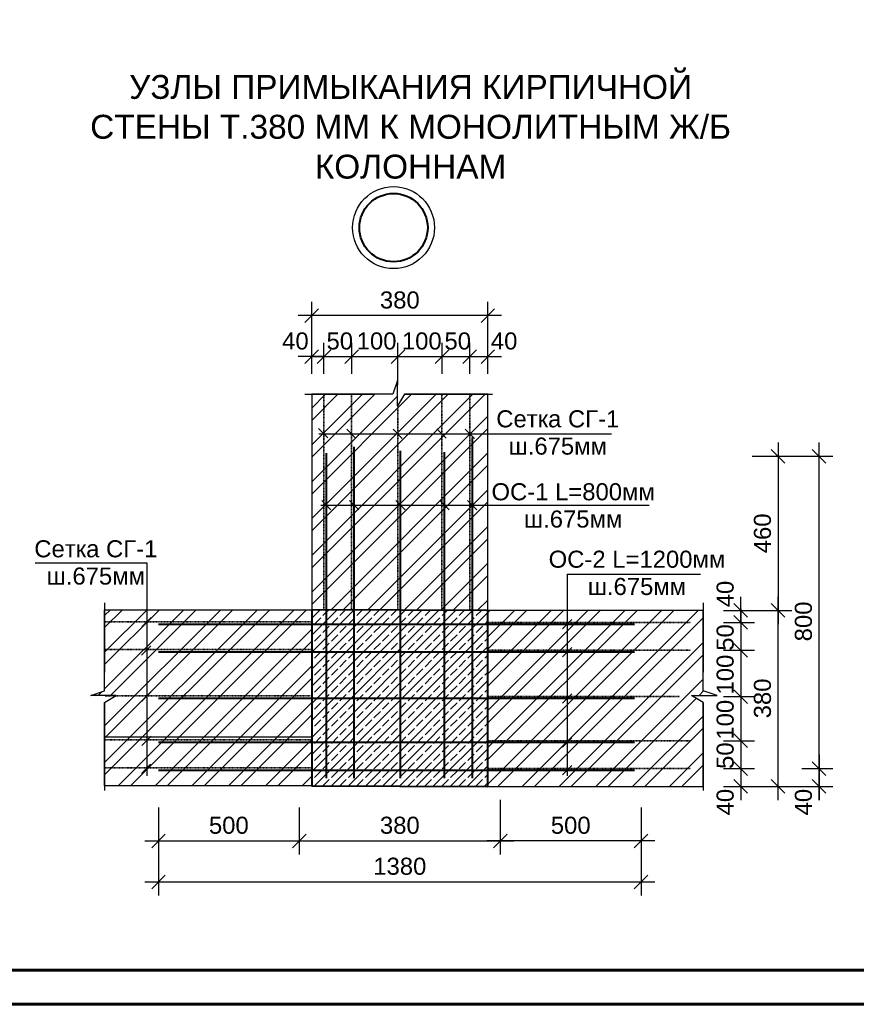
# Model space of a CAD drawing. Header units: millimetres. Extents: x 2063114 to 14983986, y -126020516 to 213791.
# Tile 461 of 656: x 2334317 to 2346570, y -781001 to -766589. Entities that reach past the tile are written whole.
import ezdxf

# ---------------------------------------------------------------- set-up
doc = ezdxf.new("R2010")
doc.units = ezdxf.units.MM
doc.linetypes.add('ACAD_ISO03W100', pattern=[30, 12, -18])
doc.layers.get('Defpoints').update_dxf_attribs({"color": 6, "lineweight": 35})
doc.layers.add('_print', color=6, linetype='Continuous', lineweight=60, plot=False)
doc.layers.add('PDF _wall-380', color=7, linetype='Continuous', true_color=0xb88a5c)
doc.layers.add('Размеры', color=28, linetype='Continuous')
doc.layers.add('Сплошная толстая', color=7, linetype='Continuous', lineweight=40)
doc.styles.get("Standard").update_dxf_attribs({"font": 'arial.ttf'})
doc.dimstyles.new('STANDARD$0', dxfattribs={"dimtxt": 250, "dimasz": 200, "dimexe": 200, "dimexo": 300, "dimgap": 100, "dimtad": 1, "dimdec": 0, "dimzin": 1, "dimdsep": 46, "dimtxsty": 'Standard', "dimblk1": 'OBLIQUE', "dimblk2": 'OBLIQUE', "dimsah": 1, "dimcen": 2.5, "dimdle": 200, "dimadec": 0, "dimazin": 0, "dimtfac": 1, "dimtdec": 0, "dimtmove": 0, "dimatfit": 3, "dimldrblk": 'OBLIQUE', "dimfxl": 600, "dimfxlon": 1, "dimtolj": 1, "dimtzin": 1, "dimarcsym": 0})
pattern_1 = [(45, (-115407.74, -1087180.44), (-269.407684, 269.407684), []), (45, (-115228.14, -1087180.44), (-269.407684, 269.407684), [])]

# ---------------------------------------------------------------- blocks, each defined once
blk = doc.blocks.new('*U1590')
at = {"color": 0, "ltscale": 25}
blk.add_lwpolyline([(-59400, 42000), (0, 42000), (0, 0), (-59400, 0)], close=True, dxfattribs=at)
at = {"color": 0, "lineweight": 60, "ltscale": 25}
blk.add_lwpolyline([(-57400, 41500), (-500, 41500), (-500, 500), (-57400, 500)], close=True, dxfattribs=at)
blk = doc.blocks.new('_Oblique')
at = {"color": 0, "linetype": 'ByBlock', "lineweight": -2}
blk.add_line((-0.5, -0.5), (0.5, 0.5), dxfattribs=at)
blk = doc.blocks.new('*D2636')
at = {"layer": 'Defpoints', "color": 0, "lineweight": 30, "ltscale": 150, "transparency": 16777216}
for p in [(2344326, -775412), (2344326, -775819), (2344877, -775819)]:
    blk.add_point(p, dxfattribs=at)
at = {"layer": 'Размеры', "color": 0, "lineweight": -2, "ltscale": 150, "transparency": 16777216}
for p, q in [((2344877, -775212), (2344877, -776019)), ((2344626, -775412), (2345077, -775412)), ((2344626, -775819), (2345077, -775819))]:
    blk.add_line(p, q, dxfattribs=at)
at = {"layer": 'Размеры', "color": 0, "lineweight": -2, "ltscale": 150, "transparency": 16777216, "xscale": 200, "yscale": 200, "zscale": 200}
for p, rotation in [((2344877, -775412), 90), ((2344877, -775819), 270)]:
    blk.add_blockref('_Oblique', p, dxfattribs=dict(at, rotation=rotation))
at = {"layer": 'Размеры', "color": 0, "ltscale": 150, "transparency": 16777216, "insert": (2344650, -775632), "char_height": 250, "attachment_point": 5, "rotation": 90}
blk.add_mtext('\\A1;50', dxfattribs=at)
blk = doc.blocks.new('*D2637')
at = {"layer": 'Defpoints', "color": 0, "lineweight": 30, "ltscale": 150, "transparency": 16777216}
for p in [(2344326, -775819), (2344326, -776498), (2344877, -776498)]:
    blk.add_point(p, dxfattribs=at)
at = {"layer": 'Размеры', "color": 0, "lineweight": -2, "ltscale": 150, "transparency": 16777216}
for p, q in [((2344877, -775619), (2344877, -776698)), ((2344626, -775819), (2345077, -775819)), ((2344626, -776498), (2345077, -776498))]:
    blk.add_line(p, q, dxfattribs=at)
at = {"layer": 'Размеры', "color": 0, "lineweight": -2, "ltscale": 150, "transparency": 16777216, "xscale": 200, "yscale": 200, "zscale": 200}
for p, rotation in [((2344877, -775819), 90), ((2344877, -776498), 270)]:
    blk.add_blockref('_Oblique', p, dxfattribs=dict(at, rotation=rotation))
at = {"layer": 'Размеры', "color": 0, "ltscale": 150, "transparency": 16777216, "insert": (2344650, -776175), "char_height": 250, "attachment_point": 5, "rotation": 90}
blk.add_mtext('\\A1;100', dxfattribs=at)
blk = doc.blocks.new('*D2638')
at = {"layer": 'Defpoints', "color": 0, "lineweight": 30, "ltscale": 150, "transparency": 16777216}
for p in [(2344326, -776498), (2344326, -777143), (2344877, -777143)]:
    blk.add_point(p, dxfattribs=at)
at = {"layer": 'Размеры', "color": 0, "lineweight": -2, "ltscale": 150, "transparency": 16777216}
for p, q in [((2344877, -776298), (2344877, -777343)), ((2344626, -776498), (2345077, -776498)), ((2344626, -777143), (2345077, -777143))]:
    blk.add_line(p, q, dxfattribs=at)
at = {"layer": 'Размеры', "color": 0, "lineweight": -2, "ltscale": 150, "transparency": 16777216, "xscale": 200, "yscale": 200, "zscale": 200}
for p, rotation in [((2344877, -776498), 90), ((2344877, -777143), 270)]:
    blk.add_blockref('_Oblique', p, dxfattribs=dict(at, rotation=rotation))
at = {"layer": 'Размеры', "color": 0, "ltscale": 150, "transparency": 16777216, "insert": (2344650, -776836), "char_height": 250, "attachment_point": 5, "rotation": 90}
blk.add_mtext('\\A1;100', dxfattribs=at)
blk = doc.blocks.new('*D2639')
at = {"layer": 'Defpoints', "color": 0, "lineweight": 30, "ltscale": 150, "transparency": 16777216}
for p in [(2344326, -777143), (2344326, -777550), (2344877, -777550)]:
    blk.add_point(p, dxfattribs=at)
at = {"layer": 'Размеры', "color": 0, "lineweight": -2, "ltscale": 150, "transparency": 16777216}
for p, q in [((2344877, -776943), (2344877, -777750)), ((2344626, -777143), (2345077, -777143)), ((2344626, -777550), (2345077, -777550))]:
    blk.add_line(p, q, dxfattribs=at)
at = {"layer": 'Размеры', "color": 0, "lineweight": -2, "ltscale": 150, "transparency": 16777216, "xscale": 200, "yscale": 200, "zscale": 200}
for p, rotation in [((2344877, -777143), 90), ((2344877, -777550), 270)]:
    blk.add_blockref('_Oblique', p, dxfattribs=dict(at, rotation=rotation))
at = {"layer": 'Размеры', "color": 0, "ltscale": 150, "transparency": 16777216, "insert": (2344650, -777362), "char_height": 250, "attachment_point": 5, "rotation": 90}
blk.add_mtext('\\A1;50', dxfattribs=at)
blk = doc.blocks.new('*D2640')
at = {"layer": 'Defpoints', "color": 0, "lineweight": 30, "ltscale": 150, "transparency": 16777216}
for p in [(2344326, -775235), (2344877, -775235), (2344326, -775412)]:
    blk.add_point(p, dxfattribs=at)
at = {"layer": 'Размеры', "color": 0, "lineweight": -2, "ltscale": 150, "transparency": 16777216}
for p, q in [((2344877, -775235), (2344877, -775035)), ((2344626, -775235), (2345077, -775235)), ((2344877, -775412), (2344877, -775235)), ((2344626, -775412), (2345077, -775412)), ((2344877, -775412), (2344877, -775612))]:
    blk.add_line(p, q, dxfattribs=at)
at = {"layer": 'Размеры', "color": 0, "lineweight": -2, "ltscale": 150, "transparency": 16777216, "xscale": 200, "yscale": 200, "zscale": 200}
for p, rotation in [((2344877, -775235), 270), ((2344877, -775412), 90)]:
    blk.add_blockref('_Oblique', p, dxfattribs=dict(at, rotation=rotation))
at = {"layer": 'Размеры', "color": 0, "ltscale": 150, "transparency": 16777216, "insert": (2344650, -774996), "char_height": 250, "attachment_point": 5, "rotation": 90}
blk.add_mtext('\\A1;40', dxfattribs=at)
blk = doc.blocks.new('*D2641')
at = {"layer": 'Defpoints', "color": 0, "lineweight": 30, "ltscale": 150, "transparency": 16777216}
for p in [(2344326, -777550), (2344326, -777813), (2344877, -777813)]:
    blk.add_point(p, dxfattribs=at)
at = {"layer": 'Размеры', "color": 0, "lineweight": -2, "ltscale": 150, "transparency": 16777216}
for p, q in [((2344877, -777350), (2344877, -778013)), ((2344626, -777550), (2345077, -777550)), ((2344626, -777813), (2345077, -777813))]:
    blk.add_line(p, q, dxfattribs=at)
at = {"layer": 'Размеры', "color": 0, "lineweight": -2, "ltscale": 150, "transparency": 16777216, "xscale": 200, "yscale": 200, "zscale": 200}
for p, rotation in [((2344877, -777550), 90), ((2344877, -777813), 270)]:
    blk.add_blockref('_Oblique', p, dxfattribs=dict(at, rotation=rotation))
at = {"layer": 'Размеры', "color": 0, "ltscale": 150, "transparency": 16777216, "insert": (2344650, -778042), "char_height": 250, "attachment_point": 5, "rotation": 90}
blk.add_mtext('\\A1;40', dxfattribs=at)
blk = doc.blocks.new('*D2642')
at = {"layer": 'Defpoints', "color": 0, "lineweight": 30, "ltscale": 150, "transparency": 16777216}
for p in [(2344326, -775235), (2345424, -775235), (2344326, -777813)]:
    blk.add_point(p, dxfattribs=at)
at = {"layer": 'Размеры', "color": 0, "lineweight": -2, "ltscale": 150, "transparency": 16777216}
for p, q in [((2345424, -778013), (2345424, -775035)), ((2344824, -775235), (2345624, -775235)), ((2344824, -777813), (2345624, -777813))]:
    blk.add_line(p, q, dxfattribs=at)
at = {"layer": 'Размеры', "color": 0, "lineweight": -2, "ltscale": 150, "transparency": 16777216, "xscale": 200, "yscale": 200, "zscale": 200}
for p, rotation in [((2345424, -775235), 90), ((2345424, -777813), 270)]:
    blk.add_blockref('_Oblique', p, dxfattribs=dict(at, rotation=rotation))
at = {"layer": 'Размеры', "color": 0, "ltscale": 150, "transparency": 16777216, "insert": (2345196, -776524), "char_height": 250, "attachment_point": 5, "rotation": 90}
blk.add_mtext('\\A1;380', dxfattribs=at)
blk = doc.blocks.new('*D2556')
at = {"layer": 'Defpoints', "color": 0, "lineweight": 30, "ltscale": 150, "transparency": 16777216}
for p in [(2339179, -771520), (2338772, -772072), (2339179, -772072)]:
    blk.add_point(p, dxfattribs=at)
at = {"layer": 'Размеры', "color": 0, "lineweight": -2, "ltscale": 150, "transparency": 16777216}
for p, q in [((2338772, -771772), (2338772, -771320)), ((2339179, -771772), (2339179, -771320)), ((2338572, -771520), (2339379, -771520))]:
    blk.add_line(p, q, dxfattribs=at)
at = {"layer": 'Размеры', "color": 0, "lineweight": -2, "ltscale": 150, "transparency": 16777216, "xscale": 200, "yscale": 200, "zscale": 200, "rotation": 180}
blk.add_blockref('_Oblique', (2338772, -771520), dxfattribs=at)
at = {"layer": 'Размеры', "color": 0, "lineweight": -2, "ltscale": 150, "transparency": 16777216, "xscale": 200, "yscale": 200, "zscale": 200}
blk.add_blockref('_Oblique', (2339179, -771520), dxfattribs=at)
at = {"layer": 'Размеры', "color": 0, "ltscale": 150, "transparency": 16777216, "insert": (2339005, -771293), "char_height": 250, "attachment_point": 5}
blk.add_mtext('\\A1;50', dxfattribs=at)
blk = doc.blocks.new('*D2557')
at = {"layer": 'Defpoints', "color": 0, "lineweight": 30, "ltscale": 150, "transparency": 16777216}
for p in [(2339857, -771520), (2339179, -772072), (2339857, -772236)]:
    blk.add_point(p, dxfattribs=at)
at = {"layer": 'Размеры', "color": 0, "lineweight": -2, "ltscale": 150, "transparency": 16777216}
for p, q in [((2339179, -771772), (2339179, -771320)), ((2339857, -771936), (2339857, -771320)), ((2338979, -771520), (2340057, -771520))]:
    blk.add_line(p, q, dxfattribs=at)
at = {"layer": 'Размеры', "color": 0, "lineweight": -2, "ltscale": 150, "transparency": 16777216, "xscale": 200, "yscale": 200, "zscale": 200, "rotation": 180}
blk.add_blockref('_Oblique', (2339179, -771520), dxfattribs=at)
at = {"layer": 'Размеры', "color": 0, "lineweight": -2, "ltscale": 150, "transparency": 16777216, "xscale": 200, "yscale": 200, "zscale": 200}
blk.add_blockref('_Oblique', (2339857, -771520), dxfattribs=at)
at = {"layer": 'Размеры', "color": 0, "ltscale": 150, "transparency": 16777216, "insert": (2339544, -771293), "char_height": 250, "attachment_point": 5}
blk.add_mtext('\\A1;100', dxfattribs=at)
blk = doc.blocks.new('*D2558')
at = {"layer": 'Defpoints', "color": 0, "lineweight": 30, "ltscale": 150, "transparency": 16777216}
for p in [(2340502, -771520), (2340502, -772072), (2339857, -772236)]:
    blk.add_point(p, dxfattribs=at)
at = {"layer": 'Размеры', "color": 0, "lineweight": -2, "ltscale": 150, "transparency": 16777216}
for p, q in [((2339857, -771936), (2339857, -771320)), ((2340502, -771772), (2340502, -771320)), ((2339657, -771520), (2340702, -771520))]:
    blk.add_line(p, q, dxfattribs=at)
at = {"layer": 'Размеры', "color": 0, "lineweight": -2, "ltscale": 150, "transparency": 16777216, "xscale": 200, "yscale": 200, "zscale": 200, "rotation": 180}
blk.add_blockref('_Oblique', (2339857, -771520), dxfattribs=at)
at = {"layer": 'Размеры', "color": 0, "lineweight": -2, "ltscale": 150, "transparency": 16777216, "xscale": 200, "yscale": 200, "zscale": 200}
blk.add_blockref('_Oblique', (2340502, -771520), dxfattribs=at)
at = {"layer": 'Размеры', "color": 0, "ltscale": 150, "transparency": 16777216, "insert": (2340206, -771293), "char_height": 250, "attachment_point": 5}
blk.add_mtext('\\A1;100', dxfattribs=at)
blk = doc.blocks.new('*D2559')
at = {"layer": 'Defpoints', "color": 0, "lineweight": 30, "ltscale": 150, "transparency": 16777216}
for p in [(2340909, -771520), (2340502, -772072), (2340909, -772072)]:
    blk.add_point(p, dxfattribs=at)
at = {"layer": 'Размеры', "color": 0, "lineweight": -2, "ltscale": 150, "transparency": 16777216}
for p, q in [((2340502, -771772), (2340502, -771320)), ((2340909, -771772), (2340909, -771320)), ((2340302, -771520), (2341109, -771520))]:
    blk.add_line(p, q, dxfattribs=at)
at = {"layer": 'Размеры', "color": 0, "lineweight": -2, "ltscale": 150, "transparency": 16777216, "xscale": 200, "yscale": 200, "zscale": 200, "rotation": 180}
blk.add_blockref('_Oblique', (2340502, -771520), dxfattribs=at)
at = {"layer": 'Размеры', "color": 0, "lineweight": -2, "ltscale": 150, "transparency": 16777216, "xscale": 200, "yscale": 200, "zscale": 200}
blk.add_blockref('_Oblique', (2340909, -771520), dxfattribs=at)
at = {"layer": 'Размеры', "color": 0, "ltscale": 150, "transparency": 16777216, "insert": (2340732, -771293), "char_height": 250, "attachment_point": 5}
blk.add_mtext('\\A1;50', dxfattribs=at)
blk = doc.blocks.new('*D2560')
at = {"layer": 'Defpoints', "color": 0, "lineweight": 30, "ltscale": 150, "transparency": 16777216}
for p in [(2338594, -771520), (2338594, -772072), (2338772, -772072)]:
    blk.add_point(p, dxfattribs=at)
at = {"layer": 'Размеры', "color": 0, "lineweight": -2, "ltscale": 150, "transparency": 16777216}
for p, q in [((2338594, -771772), (2338594, -771320)), ((2338772, -771772), (2338772, -771320)), ((2338594, -771520), (2338394, -771520)), ((2338772, -771520), (2338594, -771520)), ((2338772, -771520), (2338972, -771520))]:
    blk.add_line(p, q, dxfattribs=at)
at = {"layer": 'Размеры', "color": 0, "lineweight": -2, "ltscale": 150, "transparency": 16777216, "xscale": 200, "yscale": 200, "zscale": 200}
blk.add_blockref('_Oblique', (2338594, -771520), dxfattribs=at)
at = {"layer": 'Размеры', "color": 0, "lineweight": -2, "ltscale": 150, "transparency": 16777216, "xscale": 200, "yscale": 200, "zscale": 200, "rotation": 180}
blk.add_blockref('_Oblique', (2338772, -771520), dxfattribs=at)
at = {"layer": 'Размеры', "color": 0, "ltscale": 150, "transparency": 16777216, "insert": (2338355, -771293), "char_height": 250, "attachment_point": 5}
blk.add_mtext('\\A1;40', dxfattribs=at)
blk = doc.blocks.new('*D2561')
at = {"layer": 'Defpoints', "color": 0, "lineweight": 30, "ltscale": 150, "transparency": 16777216}
for p in [(2341173, -771520), (2340909, -772072), (2341173, -772072)]:
    blk.add_point(p, dxfattribs=at)
at = {"layer": 'Размеры', "color": 0, "lineweight": -2, "ltscale": 150, "transparency": 16777216}
for p, q in [((2340909, -771772), (2340909, -771320)), ((2341173, -771772), (2341173, -771320)), ((2340709, -771520), (2341373, -771520))]:
    blk.add_line(p, q, dxfattribs=at)
at = {"layer": 'Размеры', "color": 0, "lineweight": -2, "ltscale": 150, "transparency": 16777216, "xscale": 200, "yscale": 200, "zscale": 200, "rotation": 180}
blk.add_blockref('_Oblique', (2340909, -771520), dxfattribs=at)
at = {"layer": 'Размеры', "color": 0, "lineweight": -2, "ltscale": 150, "transparency": 16777216, "xscale": 200, "yscale": 200, "zscale": 200}
blk.add_blockref('_Oblique', (2341173, -771520), dxfattribs=at)
at = {"layer": 'Размеры', "color": 0, "ltscale": 150, "transparency": 16777216, "insert": (2341412, -771293), "char_height": 250, "attachment_point": 5}
blk.add_mtext('\\A1;40', dxfattribs=at)
blk = doc.blocks.new('*D2654')
at = {"layer": 'Defpoints', "color": 0, "lineweight": 30, "ltscale": 150, "transparency": 16777216}
for p in [(2338594, -770920), (2338594, -772072), (2341173, -772072)]:
    blk.add_point(p, dxfattribs=at)
at = {"layer": 'Размеры', "color": 0, "lineweight": -2, "ltscale": 150, "transparency": 16777216}
for p, q in [((2338594, -771520), (2338594, -770720)), ((2341173, -771520), (2341173, -770720)), ((2341373, -770920), (2338394, -770920))]:
    blk.add_line(p, q, dxfattribs=at)
at = {"layer": 'Размеры', "color": 0, "lineweight": -2, "ltscale": 150, "transparency": 16777216, "xscale": 200, "yscale": 200, "zscale": 200, "rotation": 180}
blk.add_blockref('_Oblique', (2338594, -770920), dxfattribs=at)
at = {"layer": 'Размеры', "color": 0, "lineweight": -2, "ltscale": 150, "transparency": 16777216, "xscale": 200, "yscale": 200, "zscale": 200}
blk.add_blockref('_Oblique', (2341173, -770920), dxfattribs=at)
at = {"layer": 'Размеры', "color": 0, "ltscale": 150, "transparency": 16777216, "insert": (2339884, -770693), "char_height": 250, "attachment_point": 5}
blk.add_mtext('\\A1;380', dxfattribs=at)
blk = doc.blocks.new('*D2562')
at = {"layer": 'Defpoints', "color": 0, "lineweight": 30, "ltscale": 150, "transparency": 16777216}
for p in [(2341356, -777328), (2338411, -777819), (2341356, -778610)]:
    blk.add_point(p, dxfattribs=at)
at = {"layer": 'Размеры', "color": 0, "lineweight": -2, "ltscale": 150, "transparency": 16777216}
for p, q in [((2338411, -778119), (2338411, -778810)), ((2341356, -778010), (2341356, -778810)), ((2338211, -778610), (2341556, -778610))]:
    blk.add_line(p, q, dxfattribs=at)
at = {"layer": 'Размеры', "color": 0, "lineweight": -2, "ltscale": 150, "transparency": 16777216, "xscale": 200, "yscale": 200, "zscale": 200, "rotation": 180}
blk.add_blockref('_Oblique', (2338411, -778610), dxfattribs=at)
at = {"layer": 'Размеры', "color": 0, "lineweight": -2, "ltscale": 150, "transparency": 16777216, "xscale": 200, "yscale": 200, "zscale": 200}
blk.add_blockref('_Oblique', (2341356, -778610), dxfattribs=at)
at = {"layer": 'Размеры', "color": 0, "ltscale": 150, "transparency": 16777216, "insert": (2339884, -778382), "char_height": 250, "attachment_point": 5}
blk.add_mtext('\\A1;380', dxfattribs=at)
blk = doc.blocks.new('*D2563')
at = {"layer": 'Defpoints', "color": 0, "lineweight": 30, "ltscale": 150, "transparency": 16777216}
for p in [(2336350, -777819), (2338411, -777819), (2338411, -778610)]:
    blk.add_point(p, dxfattribs=at)
at = {"layer": 'Размеры', "color": 0, "lineweight": -2, "ltscale": 150, "transparency": 16777216}
for p, q in [((2336350, -778119), (2336350, -778810)), ((2338411, -778119), (2338411, -778810)), ((2336150, -778610), (2338611, -778610))]:
    blk.add_line(p, q, dxfattribs=at)
at = {"layer": 'Размеры', "color": 0, "lineweight": -2, "ltscale": 150, "transparency": 16777216, "xscale": 200, "yscale": 200, "zscale": 200, "rotation": 180}
blk.add_blockref('_Oblique', (2336350, -778610), dxfattribs=at)
at = {"layer": 'Размеры', "color": 0, "lineweight": -2, "ltscale": 150, "transparency": 16777216, "xscale": 200, "yscale": 200, "zscale": 200}
blk.add_blockref('_Oblique', (2338411, -778610), dxfattribs=at)
at = {"layer": 'Размеры', "color": 0, "ltscale": 150, "transparency": 16777216, "insert": (2337380, -778382), "char_height": 250, "attachment_point": 5}
blk.add_mtext('\\A1;500', dxfattribs=at)
blk = doc.blocks.new('*D2564')
at = {"layer": 'Defpoints', "color": 0, "lineweight": 30, "ltscale": 150, "transparency": 16777216}
for p in [(2341356, -777819), (2343417, -777819), (2341356, -778610)]:
    blk.add_point(p, dxfattribs=at)
at = {"layer": 'Размеры', "color": 0, "lineweight": -2, "ltscale": 150, "transparency": 16777216}
for p, q in [((2341356, -778119), (2341356, -778810)), ((2343417, -778119), (2343417, -778810)), ((2343617, -778610), (2341156, -778610))]:
    blk.add_line(p, q, dxfattribs=at)
at = {"layer": 'Размеры', "color": 0, "lineweight": -2, "ltscale": 150, "transparency": 16777216, "xscale": 200, "yscale": 200, "zscale": 200, "rotation": 180}
blk.add_blockref('_Oblique', (2341356, -778610), dxfattribs=at)
at = {"layer": 'Размеры', "color": 0, "lineweight": -2, "ltscale": 150, "transparency": 16777216, "xscale": 200, "yscale": 200, "zscale": 200}
blk.add_blockref('_Oblique', (2343417, -778610), dxfattribs=at)
at = {"layer": 'Размеры', "color": 0, "ltscale": 150, "transparency": 16777216, "insert": (2342387, -778382), "char_height": 250, "attachment_point": 5}
blk.add_mtext('\\A1;500', dxfattribs=at)
blk = doc.blocks.new('*D2565')
at = {"layer": 'Defpoints', "color": 0, "lineweight": 30, "ltscale": 150, "transparency": 16777216}
for p in [(2336350, -777819), (2343417, -777819), (2343417, -779210)]:
    blk.add_point(p, dxfattribs=at)
at = {"layer": 'Размеры', "color": 0, "lineweight": -2, "ltscale": 150, "transparency": 16777216}
for p, q in [((2336350, -778610), (2336350, -779410)), ((2343417, -778610), (2343417, -779410)), ((2336150, -779210), (2343617, -779210))]:
    blk.add_line(p, q, dxfattribs=at)
at = {"layer": 'Размеры', "color": 0, "lineweight": -2, "ltscale": 150, "transparency": 16777216, "xscale": 200, "yscale": 200, "zscale": 200, "rotation": 180}
blk.add_blockref('_Oblique', (2336350, -779210), dxfattribs=at)
at = {"layer": 'Размеры', "color": 0, "lineweight": -2, "ltscale": 150, "transparency": 16777216, "xscale": 200, "yscale": 200, "zscale": 200}
blk.add_blockref('_Oblique', (2343417, -779210), dxfattribs=at)
at = {"layer": 'Размеры', "color": 0, "ltscale": 150, "transparency": 16777216, "insert": (2339884, -778982), "char_height": 250, "attachment_point": 5}
blk.add_mtext('\\A1;1380', dxfattribs=at)
blk = doc.blocks.new('*D2566')
at = {"layer": 'Defpoints', "color": 0, "lineweight": 30, "ltscale": 150, "transparency": 16777216}
for p in [(2344745, -772980), (2344877, -775235), (2345424, -775235)]:
    blk.add_point(p, dxfattribs=at)
at = {"layer": 'Размеры', "color": 0, "lineweight": -2, "ltscale": 150, "transparency": 16777216}
for p, q in [((2345424, -772780), (2345424, -775435)), ((2345045, -772980), (2345624, -772980)), ((2345177, -775235), (2345624, -775235))]:
    blk.add_line(p, q, dxfattribs=at)
at = {"layer": 'Размеры', "color": 0, "lineweight": -2, "ltscale": 150, "transparency": 16777216, "xscale": 200, "yscale": 200, "zscale": 200}
for p, rotation in [((2345424, -772980), 90), ((2345424, -775235), 270)]:
    blk.add_blockref('_Oblique', p, dxfattribs=dict(at, rotation=rotation))
at = {"layer": 'Размеры', "color": 0, "ltscale": 150, "transparency": 16777216, "insert": (2345196, -774108), "char_height": 250, "attachment_point": 5, "rotation": 90}
blk.add_mtext('\\A1;460', dxfattribs=at)
blk = doc.blocks.new('*D2567')
at = {"layer": 'Defpoints', "color": 0, "lineweight": 30, "ltscale": 150, "transparency": 16777216}
for p in [(2344745, -772980), (2346024, -772980), (2345077, -777813)]:
    blk.add_point(p, dxfattribs=at)
at = {"layer": 'Размеры', "color": 0, "lineweight": -2, "ltscale": 150, "transparency": 16777216}
for p, q in [((2346024, -778013), (2346024, -772780)), ((2345424, -772980), (2346224, -772980)), ((2345424, -777813), (2346224, -777813))]:
    blk.add_line(p, q, dxfattribs=at)
at = {"layer": 'Размеры', "color": 0, "lineweight": -2, "ltscale": 150, "transparency": 16777216, "xscale": 200, "yscale": 200, "zscale": 200}
for p, rotation in [((2346024, -772980), 90), ((2346024, -777813), 270)]:
    blk.add_blockref('_Oblique', p, dxfattribs=dict(at, rotation=rotation))
at = {"layer": 'Размеры', "color": 0, "ltscale": 150, "transparency": 16777216, "insert": (2345796, -775397), "char_height": 250, "attachment_point": 5, "rotation": 90}
blk.add_mtext('\\A1;800', dxfattribs=at)
blk = doc.blocks.new('*D2568')
at = {"layer": 'Defpoints', "color": 0, "lineweight": 30, "ltscale": 150, "transparency": 16777216}
for p in [(2345472, -777550), (2345472, -777813), (2346024, -777813)]:
    blk.add_point(p, dxfattribs=at)
at = {"layer": 'Размеры', "color": 0, "lineweight": -2, "ltscale": 150, "transparency": 16777216}
for p, q in [((2346024, -777350), (2346024, -778013)), ((2345772, -777550), (2346224, -777550)), ((2345772, -777813), (2346224, -777813))]:
    blk.add_line(p, q, dxfattribs=at)
at = {"layer": 'Размеры', "color": 0, "lineweight": -2, "ltscale": 150, "transparency": 16777216, "xscale": 200, "yscale": 200, "zscale": 200}
for p, rotation in [((2346024, -777550), 90), ((2346024, -777813), 270)]:
    blk.add_blockref('_Oblique', p, dxfattribs=dict(at, rotation=rotation))
at = {"layer": 'Размеры', "color": 0, "ltscale": 150, "transparency": 16777216, "insert": (2345796, -778042), "char_height": 250, "attachment_point": 5, "rotation": 90}
blk.add_mtext('\\A1;40', dxfattribs=at)

msp = doc.modelspace()

# ---------------------------------------------------------------- hatches: boundary and pattern name
at = {"lineweight": -2}
h = msp.add_hatch(dxfattribs=at)
h.set_pattern_fill('SOLID___DASHED', color=256, scale=0.678508, style=0, pattern_type=2)
h.set_pattern_definition([(45, (2375368.95, -790217.59), (-124.74224, 124.74224), []), (45, (2375306.58, -790155.22), (-124.74224, 124.74224), [132.3091, -44.10304])])
h.paths.add_polyline_path([(2341172.70381, -775235.0761), (2338594.37195, -775224.89847), (2338594.37195, -777803.23034), (2341172.70381, -777813.40796)])
at = {"layer": 'PDF _wall-380', "lineweight": 9, "ltscale": 150}
h = msp.add_hatch(dxfattribs=at)
h.set_pattern_fill('ANSI32', color=256, scale=40)
h.set_pattern_definition(pattern_1)
h.paths.add_polyline_path([(2339781.76162, -772071.93682), (2339215.20712, -772071.93682), (2338594.37195, -772071.93682), (2338593.64844, -775224.89562), (2341172.70381, -775235.0761), (2341172.70381, -772071.93682), (2339951.38872, -772071.93682), (2339849.61246, -772241.56392), (2339849.61246, -771868.38431)])
h = msp.add_hatch(dxfattribs=at)
h.set_pattern_fill('ANSI32', color=256, scale=40)
h.set_pattern_definition(pattern_1)
h.paths.add_polyline_path([(2338594.37195, -775224.89847), (2338594.37195, -777803.23034), (2335561.34523, -777803.23034), (2335561.34523, -776581.91524), (2335730.97233, -776480.13899), (2335357.79272, -776480.13899), (2335561.34523, -776412.28815), (2335561.34523, -775224.89847)])
h = msp.add_hatch(dxfattribs=at)
h.set_pattern_fill('ANSI32', color=256, scale=40)
h.set_pattern_definition(pattern_1)
h.paths.add_polyline_path([(2344325.66546, -775855.91127), (2344325.66546, -775235.0761), (2341172.70381, -775235.0761), (2341172.70381, -777813.40796), (2344325.66546, -777813.40796), (2344325.66546, -776592.09287), (2344156.03837, -776480.13899), (2344529.21798, -776480.13899), (2344325.66546, -776412.28815)])

# ---------------------------------------------------------------- linework, layer by layer
at = {"lineweight": -2}
for p, q in [((2339849.61246, -771868.38431), (2339781.76162, -772071.93682)), ((2339849.61246, -772241.56392), (2339849.61246, -771868.38431)), ((2338492.59569, -772071.93682), (2339510.35827, -772071.93682)), ((2338594.37195, -772071.93682), (2338594.37195, -775224.89847)), ((2339781.76162, -772071.93682), (2338594.37195, -772071.93682)), ((2338808.10209, -772071.93682), (2338787.74684, -772071.93682)), ((2339215.20712, -772071.93682), (2339194.85187, -772071.93682)), ((2339951.38872, -772071.93682), (2339849.61246, -772241.56392)), ((2341172.70381, -772071.93682), (2339951.38872, -772071.93682)), ((2339951.38872, -772071.93682), (2340765.59878, -772071.93682)), ((2340222.79207, -772071.93682), (2341240.55465, -772071.93682)), ((2340538.29847, -772071.93682), (2340517.94322, -772071.93682)), ((2340945.4035, -772071.93682), (2340925.04825, -772071.93682)), ((2341172.70381, -775235.0761), (2341172.70381, -772071.93682)), ((2334543.506, -774538.07459), (2336180.45941, -774538.07459)), ((2342335.04714, -774705.76278), (2344288.86347, -774705.76278)), ((2335561.34523, -775123.12222), (2335561.34523, -776140.88479)), ((2344325.66546, -775235.0761), (2341172.70381, -775235.0761)), ((2344325.66546, -775123.12222), (2344325.66546, -776140.88479)), ((2344325.66546, -776412.28815), (2344325.66546, -775224.89847)), ((2335561.34523, -775418.27336), (2335561.34523, -775438.62862)), ((2336884.43658, -775438.62862), (2338411.08045, -775438.62862)), ((2344325.66546, -775438.62862), (2344325.66546, -775418.27336)), ((2335561.34523, -775825.37839), (2335561.34523, -775845.73365)), ((2344325.66546, -775845.73365), (2344325.66546, -775825.37839)), ((2344325.66546, -776581.91524), (2344156.03837, -776480.13899)), ((2344156.03837, -776480.13899), (2344529.21798, -776480.13899)), ((2344529.21798, -776480.13899), (2344325.66546, -776412.28815)), ((2335561.34523, -776581.91524), (2335561.34523, -777396.1253)), ((2344325.66546, -777803.23034), (2344325.66546, -776581.91524)), ((2344325.66546, -776581.91524), (2344325.66546, -777396.1253)), ((2335561.34523, -776853.3186), (2335561.34523, -777871.08117)), ((2344325.66546, -776853.3186), (2344325.66546, -777871.08117)), ((2338594.37195, -777090.79653), (2335561.34523, -777090.79653)), ((2335561.34523, -777148.46974), (2335561.34523, -777168.825)), ((2344325.66546, -777168.825), (2344325.66546, -777148.46974)), ((2335561.34523, -777555.57478), (2335561.34523, -777575.93003)), ((2344325.66546, -777575.93003), (2344325.66546, -777555.57478)), ((2341172.70381, -777813.40796), (2344325.66546, -777813.40796))]:
    msp.add_line(p, q, dxfattribs=at)
at = {"linetype": 'ACAD_ISO03W100', "lineweight": 35, "ltscale": 0.1}
for p, q in [((2338771.60059, -775225.59806), (2338771.60059, -772071.93682)), ((2339178.70562, -775227.20505), (2339178.70562, -772071.93682)), ((2340501.79697, -775232.42778), (2340501.79697, -772071.93682)), ((2340908.902, -775234.03478), (2340908.902, -772071.93682)), ((2339857.214, -775229.88338), (2339857.214, -772235.57395)), ((2338594.37195, -775402.12712), (2335561.34523, -775402.12712)), ((2341172.70381, -775412.30474), (2344142.37396, -775412.30474)), ((2338594.37195, -775809.23215), (2335561.34523, -775809.23215)), ((2341172.70381, -775819.40977), (2344142.37396, -775819.40977)), ((2338578.18994, -776487.74053), (2335561.34523, -776487.74053)), ((2341172.70381, -776497.91816), (2343978.73683, -776497.91816)), ((2338594.37195, -777132.3235), (2335561.34523, -777132.3235)), ((2341172.70381, -777142.50112), (2344142.37396, -777142.50112)), ((2338594.37195, -777539.42853), (2335561.34523, -777539.42853)), ((2341172.70381, -777549.60615), (2344142.37396, -777549.60615))]:
    msp.add_line(p, q, dxfattribs=at)
at = {"lineweight": 35}
for p, q in [((2338691.75582, -772574.11442), (2338827.4575, -772709.8161)), ((2339106.05721, -772581.31078), (2339241.75889, -772717.01246)), ((2339784.56559, -772581.31078), (2339920.26727, -772717.01246)), ((2340427.94917, -772576.51321), (2340563.65084, -772712.21488)), ((2340841.05116, -772582.51017), (2340976.75284, -772718.21185)), ((2338740.25125, -773626.59386), (2338875.95293, -773762.29554)), ((2339147.35628, -773626.59386), (2339283.05796, -773762.29554)), ((2339825.86467, -773626.59386), (2339961.56634, -773762.29554)), ((2340470.44763, -773626.59386), (2340606.14931, -773762.29554)), ((2340877.55266, -773626.59386), (2341013.25434, -773762.29554)), ((2336243.18164, -775339.40488), (2336107.47996, -775475.10656)), ((2342402.89798, -775370.77778), (2342267.1963, -775506.47945)), ((2336235.98528, -775753.70627), (2336100.2836, -775889.40795)), ((2342402.89798, -775777.88281), (2342267.1963, -775913.58448)), ((2336235.98528, -776432.21466), (2336100.2836, -776567.91633)), ((2342402.89798, -776456.39119), (2342267.1963, -776592.09287)), ((2336240.78285, -777075.59823), (2336105.08118, -777211.29991)), ((2342402.89798, -777100.97416), (2342267.1963, -777236.67583)), ((2336234.78589, -777488.70023), (2336099.08421, -777624.4019)), ((2342402.89798, -777508.07919), (2342267.1963, -777643.78087))]:
    msp.add_line(p, q, dxfattribs=at)
at = {"linetype": 'ByBlock', "ltscale": 100}
for p, q in [((2338698.57796, -772650.36101), (2342985.36149, -772650.36101)), ((2338728.77932, -773694.4447), (2343534.88366, -773694.4447)), ((2336180.45941, -774538.07459), (2336180.45941, -777656.21787)), ((2342335.04714, -774705.76278), (2342335.04714, -777656.21787))]:
    msp.add_line(p, q, dxfattribs=at)
at = {"color": 5, "linetype": 'ByBlock', "ltscale": 100, "const_width": 29.44915}
for points in [[(2340945.4035, -777692.03035), (2340945.4035, -772700.05223)], [(2338808.10209, -777692.03035), (2338808.10209, -772932.85345)], [(2339215.20712, -777692.03035), (2339215.20712, -772840.98951)], [(2339893.7155, -777692.03035), (2339893.7155, -772895.78667)], [(2340538.29847, -777692.03035), (2340538.29847, -772916.65842)], [(2336349.64004, -775438.62862), (2343322.25607, -775438.62862)], [(2336349.64004, -775845.73365), (2343322.25607, -775845.73365)], [(2336349.64004, -776524.24203), (2343322.25607, -776524.24203)], [(2336349.64004, -777168.825), (2343322.25607, -777168.825)], [(2336349.64004, -777575.93003), (2343322.25607, -777575.93003)]]:
    msp.add_lwpolyline(points, dxfattribs=at)
at = {"lineweight": -2, "flags": 128}
msp.add_lwpolyline([(2338594.37195, -775224.89847), (2338594.37195, -777803.23034), (2335561.34523, -777803.23034), (2335561.34523, -776581.91524), (2335730.97233, -776480.13899), (2335357.79272, -776480.13899), (2335561.34523, -776412.28815), (2335561.34523, -775224.89847)], close=True, dxfattribs=at)
at = {"lineweight": 40, "flags": 128}
msp.add_lwpolyline([(2341172.70381, -775235.0761), (2338594.37195, -775224.89847), (2338594.37195, -777803.23034), (2341172.70381, -777813.40796)], close=True, dxfattribs=at)
at = {"ltscale": 150}
msp.add_circle((2339792.10216, -769632.81694), 600, dxfattribs=at)
at = {"layer": '_print', "ltscale": 100}
for points in [[(2379792.08613, -781001.43901), (2320392.08613, -781001.43901), (2320392.08613, -739001.43901), (2379792.08613, -739001.43901)], [(2379792.08613, -823001.43901), (2320392.08613, -823001.43901), (2320392.08613, -781001.43901), (2379792.08613, -781001.43901)]]:
    msp.add_lwpolyline(points, close=True, dxfattribs=at)
at = {"layer": 'Сплошная толстая', "ltscale": 150}
msp.add_circle((2339792.10216, -769632.81694), 500, dxfattribs=at)

# ---------------------------------------------------------------- block references
msp.add_blockref('*U1590', (2379792.08613, -781001.43901))

# ---------------------------------------------------------------- texts
at = {"color": 5, "insert": (2340041.66839, -768158.5767), "char_height": 350, "width": 9611.3793537, "attachment_point": 5}
msp.add_mtext('УЗЛЫ ПРИМЫКАНИЯ КИРПИЧНОЙ СТЕНЫ Т.380 ММ К МОНОЛИТНЫМ Ж/Б КОЛОННАМ ', dxfattribs=at)
at = {"lineweight": -2, "char_height": 250, "width": 2882.3370397, "attachment_point": 5, "line_spacing_factor": 0.958106}
for s, insert in [('Сетка СГ-1\\Pш.675мм', (2342197.45613, -772632.59531)), ('ОС-1 L=800мм\\Pш.675мм', (2342422.57002, -773700.27925)), ('Сетка СГ-1\\Pш.675мм', (2335432.219, -774534.86806)), ('ОС-2 L=1200мм\\Pш.675мм', (2343357.00119, -774687.52893))]:
    msp.add_mtext(s, dxfattribs=dict(at, insert=insert))

# ---------------------------------------------------------------- dimensions: what is measured, and where the dimension line sits
at = {"layer": 'Размеры', "ltscale": 150}
for base, p1, p2, angle, text, picture, middle in [((2338594.37195, -770920.43116), (2341172.70381, -772071.93682), (2338594.37195, -772071.93682), 180, '380', '*D2654', (2339883.53788, -770692.70265)), ((2345423.601, -775235.0761), (2344744.85029, -772980.16657), (2344877.17112, -775235.0761), 270, '460', '*D2566', (2345195.95775, -774107.62133)), ((2346023.601, -772980.16657), (2345077.17112, -777813.40796), (2344744.85029, -772980.16657), 90, '800', '*D2567', (2345795.95775, -775396.78727)), ((2345423.601, -775235.0761), (2344325.66546, -777813.40796), (2344325.66546, -775235.0761), 90, '380', '*D2642', (2345195.87248, -776524.24203)), ((2341355.99531, -778609.8351), (2343417.43572, -777819.13698), (2341355.99531, -777819.13698), 180, '500', '*D2564', (2342386.71551, -778382.19185))]:
    dim = msp.add_linear_dim(base=base, p1=p1, p2=p2, angle=angle, text=text, dimstyle='STANDARD$0', override={"dimtmove": 1}, dxfattribs=at)
    dim.commit()
    dim.dimension.update_dxf_attribs({"geometry": picture, "text_midpoint": middle})
for base, p1, p2, angle, text, picture, middle in [((2338594.37195, -771520.43116), (2338771.60059, -772071.93682), (2338594.37195, -772071.93682), 180, '40', '*D2560', (2338355.31162, -771520.43116)), ((2339178.70562, -771520.43116), (2338771.60059, -772071.93682), (2339178.70562, -772071.93682), 180, '50', '*D2556', (2339005.02949, -771520.43116)), ((2339857.214, -771520.43116), (2339178.70562, -772071.93682), (2339857.214, -772235.57395), 180, '100', '*D2557', (2339544.28369, -771520.43116)), ((2340501.79697, -771520.43116), (2339857.214, -772235.57395), (2340501.79697, -772071.93682), 180, '100', '*D2558', (2340205.82936, -771520.43116)), ((2340908.902, -771520.43116), (2340501.79697, -772071.93682), (2340908.902, -772071.93682), 180, '50', '*D2559', (2340731.67336, -771520.43116)), ((2344877.17112, -775235.0761), (2344325.66546, -775412.30474), (2344325.66546, -775235.0761), 90, '40', '*D2640', (2344877.17112, -774996.01577)), ((2344877.17112, -775819.40977), (2344325.66546, -775412.30474), (2344325.66546, -775819.40977), 90, '50', '*D2636', (2344877.17112, -775632.00351)), ((2344877.17112, -776497.91816), (2344325.66546, -775819.40977), (2344325.66546, -776497.91816), 90, '100', '*D2637', (2344877.17112, -776174.81021)), ((2344877.17112, -777142.50112), (2344325.66546, -776497.91816), (2344325.66546, -777142.50112), 90, '100', '*D2638', (2344877.17112, -776836.35589)), ((2344877.17112, -777549.60615), (2344325.66546, -777142.50112), (2344325.66546, -777549.60615), 90, '50', '*D2639', (2344877.17112, -777362.19989)), ((2344877.17112, -777813.40796), (2344325.66546, -777549.60615), (2344325.66546, -777813.40796), 270, '40', '*D2641', (2344877.17112, -778042.29066)), ((2346023.601, -777813.40796), (2345472.09534, -777549.60615), (2345472.09534, -777813.40796), 270, '40', '*D2568', (2346023.601, -778042.29066))]:
    dim = msp.add_linear_dim(base=base, p1=p1, p2=p2, angle=angle, text=text, dimstyle='STANDARD$0', override={"dimtmove": 1}, dxfattribs=at)
    dim.commit()
    dim.dimension.update_dxf_attribs({"geometry": picture, "text_midpoint": middle, "dimtype": 160})
dim = msp.add_linear_dim(base=(2341172.70381, -771520.43116), p1=(2340908.902, -772071.93682), p2=(2341172.70381, -772071.93682), text='40', dimstyle='STANDARD$0', override={"dimtmove": 1}, dxfattribs=at)
dim.commit()
dim.dimension.update_dxf_attribs({"geometry": '*D2561', "text_midpoint": (2341411.76414, -771520.43116), "dimtype": 160})
for base, p1, p2, text, picture, middle in [((2341355.99531, -778609.8351), (2338411.08045, -777819.13698), (2341355.99531, -777328.02941), '380', '*D2562', (2339883.53788, -778382.10659)), ((2338411.08045, -778609.8351), (2336349.64004, -777819.13698), (2338411.08045, -777819.13698), '500', '*D2563', (2337380.36025, -778382.19185)), ((2343417.43572, -779209.8351), (2336349.64004, -777819.13698), (2343417.43572, -777819.13698), '1380', '*D2565', (2339883.53788, -778982.10659))]:
    dim = msp.add_linear_dim(base=base, p1=p1, p2=p2, text=text, dimstyle='STANDARD$0', override={"dimtmove": 1}, dxfattribs=at)
    dim.commit()
    dim.dimension.update_dxf_attribs({"geometry": picture, "text_midpoint": middle})

doc.saveas('drawing.dxf')
